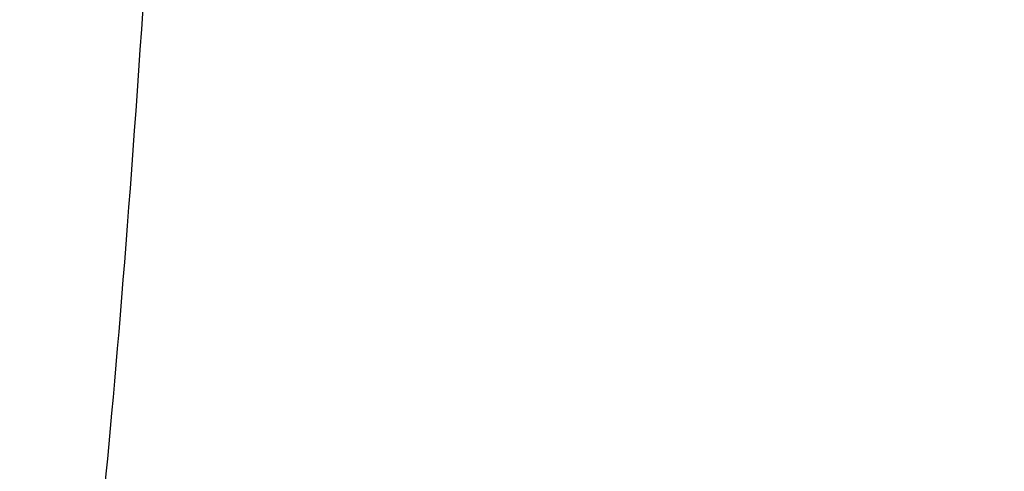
# Model space of a CAD drawing. Header units: millimetres. Extents: x 0 to 322, y -110 to 60.
# Tile 970 of 1056: x 290.51488 to 290.51914, y -92.69805 to -92.6961. Entities that reach past the tile are written whole.
import ezdxf

# ---------------------------------------------------------------- set-up
doc = ezdxf.new("R2010")
doc.units = ezdxf.units.MM
doc.layers.add('Layer 01', color=18, linetype='Continuous', true_color=0x000000)

msp = doc.modelspace()

# ---------------------------------------------------------------- linework, layer by layer
at = {"layer": 'Layer 01'}
msp.add_open_spline([(290.5148841, -92.6999863, 20.2499371), (290.5149973, -92.6999069, 20.2632398), (290.5151117, -92.6994716, 20.2766888), (290.5152278, -92.6983648, 20.2903392), (290.5153575, -92.6971281, 20.3055938), (290.515489, -92.6951688, 20.3210505), (290.5156213, -92.6924296, 20.3366115), (290.515886, -92.6869513, 20.3677335), (290.5161544, -92.6783306, 20.3992839), (290.5164183, -92.6663312, 20.4303054), (290.5166821, -92.6543317, 20.461327), (290.5169414, -92.6389473, 20.4918069), (290.517187, -92.6203444, 20.5206862), (290.5174326, -92.6017414, 20.5495656), (290.5176645, -92.5799223, 20.576829), (290.5178746, -92.5554883, 20.6015319), (290.5180847, -92.5310542, 20.6262347), (290.518273, -92.5040163, 20.6483654), (290.518434, -92.4753071, 20.6673015), (290.5185951, -92.4465979, 20.6862376), (290.518729, -92.4162327, 20.7019764), (290.518834, -92.3852702, 20.7143281), (290.5189391, -92.3543077, 20.7266798), (290.5190154, -92.3227608, 20.7356502), (290.5190648, -92.2915967, 20.7414574), (290.5191142, -92.2604327, 20.7472645), (290.5191367, -92.229658, 20.7499186), (290.5191367, -92.2, 20.7499186)], degree=3, knots=[-0.000008, -0.000008, -0.000008, -0.000008, 0.05629, 0.05629, 0.05629, 0.119204, 0.119204, 0.119204, 0.245032, 0.245032, 0.245032, 0.37086, 0.37086, 0.37086, 0.496688, 0.496688, 0.496688, 0.622516, 0.622516, 0.622516, 0.748344, 0.748344, 0.748344, 0.874172, 0.874172, 0.874172, 1, 1, 1, 1], dxfattribs=at)

doc.saveas('drawing.dxf')
